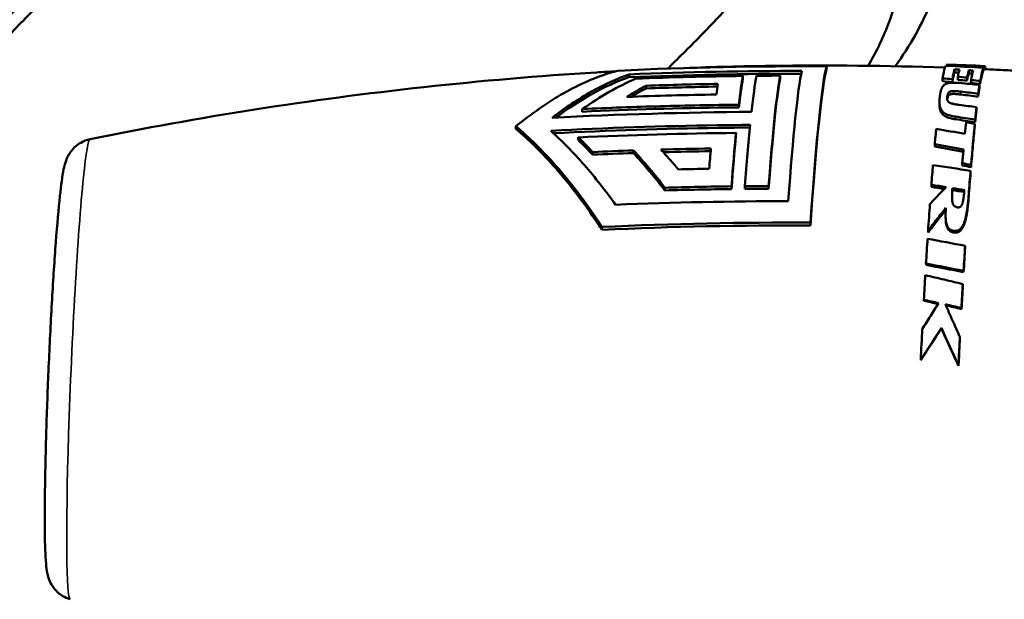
# Model space of a CAD drawing. Header units: millimetres. Extents: x 0 to 6049, y -120 to 1682.
# Tile 294 of 656: x 1942 to 1973, y 878 to 897. Entities that reach past the tile are written whole.
import ezdxf

# ---------------------------------------------------------------- set-up
doc = ezdxf.new("R2010")
doc.units = ezdxf.units.MM
doc.header["$LTSCALE"] = 2
doc.layers.add('Sichtbar (ISO)', color=7, linetype='Continuous', lineweight=50)
doc.layers.add('Sichtbar schmal (ISO)', color=7, linetype='Continuous', lineweight=35)

msp = doc.modelspace()

# ---------------------------------------------------------------- linework, layer by layer
at = {"layer": 'Sichtbar (ISO)'}
for p, q in [((1967.408, 895.219), (1967.407, 895.127)), ((1971.241, 895.235), (1971.242, 895.266)), ((1972.443, 895.106), (1972.447, 895.206)), ((1972.48, 895.125), (1972.485, 895.222)), ((1961.079, 894.958), (1961.077, 894.868)), ((1964.727, 894.909), (1964.725, 894.822)), ((1965.916, 894.919), (1965.914, 894.831)), ((1971.501, 895.024), (1971.504, 895.123)), ((1971.605, 894.785), (1971.608, 894.882)), ((1971.959, 894.994), (1971.962, 895.093)), ((1972.424, 895.07), (1972.428, 895.17)), ((1972.517, 895.124), (1972.519, 895.16)), ((1961.628, 894.597), (1961.627, 894.511)), ((1971.116, 894.737), (1971.118, 894.833)), ((1971.433, 894.71), (1971.435, 894.806)), ((1971.907, 894.76), (1971.909, 894.857)), ((1972.029, 894.681), (1972.032, 894.777)), ((1972.303, 894.529), (1972.306, 894.623)), ((1972.324, 894.654), (1972.327, 894.75)), ((1972.262, 894.248), (1972.265, 894.34)), ((1964.598, 893.987), (1964.597, 893.904)), ((1971.02, 894.013), (1971.021, 894.102)), ((1959.583, 893.848), (1959.581, 893.764)), ((1972.208, 893.819), (1972.211, 893.907)), ((1957.457, 893.298), (1957.455, 893.214)), ((1972.151, 893.297), (1972.153, 893.38)), ((1972.165, 893.425), (1972.166, 893.509)), ((1964.505, 893.085), (1964.503, 893.001)), ((1959.453, 892.944), (1959.452, 892.86)), ((1970.87, 892.649), (1970.87, 892.726)), ((1959.911, 892.474), (1959.91, 892.39)), ((1961.218, 892.525), (1961.216, 892.44)), ((1971.752, 892.046), (1971.752, 892.117)), ((1972.031, 891.99), (1972.032, 892.061)), ((1972.016, 891.804), (1972.016, 891.873)), ((1970.763, 891.359), (1970.762, 891.424)), ((1962.226, 891.332), (1962.225, 891.244)), ((1964.361, 891.376), (1964.359, 891.288)), ((1964.79, 891.38), (1964.788, 891.293)), ((1965.55, 891.385), (1965.548, 891.297)), ((1971.436, 891.255), (1971.435, 891.319)), ((1966.891, 890.214), (1966.889, 890.122)), ((1971.218, 890.359), (1971.217, 890.413)), ((1960.213, 890.074), (1960.211, 889.98)), ((1970.658, 889.899), (1970.656, 889.951)), ((1971.511, 889.896), (1971.51, 889.947)), ((1971.844, 889.422), (1971.843, 889.469)), ((1970.591, 888.86), (1970.589, 888.902)), ((1971.794, 888.628), (1971.792, 888.668)), ((1971.769, 888.211), (1971.767, 888.248)), ((1970.524, 887.713), (1970.521, 887.744)), ((1971.726, 887.448), (1971.723, 887.477)), ((1971.083, 886.819), (1971.08, 886.842)), ((1971.677, 886.535), (1971.674, 886.556)), ((1970.424, 885.811), (1970.42, 885.825))]:
    msp.add_line(p, q, dxfattribs=at)
for centre, major_axis, ratio, start_param, end_param in [((1967.009, 884.499), (0.47, 10.844), 0.039595, 0.153165, 1.017374), ((1970.883, 884.331), (0.378, 10.943), 0.041253, 0.084488, 0.286365), ((1975.384, 816.819), (79.426, -36.582), 0.874839, 1.988358, 2.002459), ((1975.684, 820.73), (-70.166, 40.822), 0.890072, 5.231181, 5.246452), ((1971.985, 884.283), (0.49, 10.942), 0.039568, 6.260374, 6.345269), ((1964.397, 884.612), (0.464, 10.707), 0.039595, 0.279368, 0.505827), ((1964.826, 884.594), (0.466, 10.734), 0.039595, 0.280146, 0.549007), ((1970.552, 801.598), (-111.189, 11.496), 0.832917, 4.839853, 4.846673), ((1965.585, 884.561), (0.467, 10.777), 0.039595, 0.281403, 0.886805), ((1966.249, 884.532), (0.469, 10.81), 0.039595, 0.226079, 0.942584), ((1967.009, 884.499), (0.466, 10.744), 0.039595, 0.148869, 1.02167), ((1971.316, 884.311), (0.422, 10.945), 0.040632, 0.163612, 0.263948), ((1973.785, 814.941), (-82.923, 37.342), 0.856927, 5.101782, 5.105179), ((1971.592, 884.298), (0.446, 10.846), 0.040091, 0.168278, 0.268628), ((1971.592, 884.299), (0.45, 10.945), 0.040091, 0.168284, 0.268631), ((1971.715, 884.294), (0.463, 10.944), 0.039786, 0.170344, 0.293279), ((1971.985, 884.283), (0.485, 10.843), 0.039314, 0.103022, 0.29783), ((1971.985, 884.283), (0.49, 10.943), 0.039314, 0.103022, 0.29783), ((1975.607, 820.445), (70.308, -40.848), 0.89117, 2.088524, 2.088747), ((1971.985, 884.283), (0.486, 10.843), 0.039567, 0, 0.062084), ((1971.985, 884.282), (0.49, 10.943), 0.039817, 6.147945, 6.175125), ((1970.471, 799.63), (113.139, -11.698), 0.83291, 1.714476, 1.734658), ((1970.468, 799.599), (113.277, -11.712), 0.832919, 1.714278, 1.734535), ((1963.638, 884.645), (0.462, 10.656), 0.039595, 0.351915, 0.435597), ((1964.397, 884.612), (0.46, 10.607), 0.039595, 0.276386, 0.505076), ((1965.585, 884.561), (0.463, 10.677), 0.039595, 0.278463, 0.88972), ((1973.404, 814.821), (83.173, -37.173), 0.855063, 1.957967, 1.961532), ((1973.459, 815.052), (-83.049, 37.243), 0.854099, 5.100915, 5.104487), ((1973.728, 814.708), (83.046, -37.276), 0.857889, 1.958838, 1.962229), ((1973.21, 814.311), (84.525, -37.106), 0.849202, 1.937656, 1.944724), ((1973.543, 814.368), (83.763, -37.298), 0.854564, 1.948, 1.951289), ((1973.595, 814.586), (-83.64, 37.382), 0.853691, 5.09105, 5.094346), ((1971.985, 884.283), (0.489, 10.943), 0.039085, 0.335222, 0.4069), ((1970.41, 797.487), (-115.386, 11.93), 0.832917, 4.854718, 4.879581), ((1972.464, 819.94), (76.091, -38.958), 0.842346, 1.980408, 1.987113), ((1972.496, 820.137), (-75.927, 39.081), 0.841672, 5.123995, 5.130714), ((1971.985, 884.283), (0.485, 10.843), 0.039085, 0.335222, 0.4069), ((1971.621, 820.827), (76.944, -37.898), 0.826126, 1.950142, 1.956876), ((1970.337, 795.73), (-116.802, 12.076), 0.832909, 4.843821, 4.898453), ((1970.955, 823.635), (-74.63, 37.14), 0.81144, 5.081131, 5.089024), ((1971.985, 884.283), (0.484, 10.843), 0.038879, 0.497697, 0.569438), ((1971.985, 884.283), (-0.488, -10.943), 0.038879, 3.639289, 3.71103), ((1964.826, 884.594), (-0.466, -10.734), 0.039595, 3.761448, 4.029644), ((1970.949, 823.468), (74.81, -36.988), 0.811849, 1.937422, 1.945298), ((1971.728, 884.294), (-0.466, -10.943), 0.04015, 3.72683, 3.786035), ((1971.985, 884.283), (-0.487, -10.943), 0.0387, 3.732663, 3.923547), ((1970.27, 795.302), (-116.513, 12.047), 0.83291, 4.847613, 4.890921), ((1964.397, 884.612), (-0.46, -10.607), 0.039595, 3.80186, 4.033374), ((1964.397, 884.612), (0.464, 10.707), 0.039595, 0.659565, 0.888823), ((1970.883, 884.331), (0.397, 10.942), 0.045095, 0.625259, 0.697923), ((1970.191, 826.825), (72.114, -36.074), 0.793681, 1.927534, 1.939393), ((1959.211, 881.117), (4.205, -13.596), 0.426013, 2.415667, 2.479809), ((1969.548, 827.855), (-72.671, 34.816), 0.777499, 5.040031, 5.051897), ((1970.224, 795.81), (115.344, -11.917), 0.832785, 1.734498, 1.745824), ((1970.232, 795.673), (115.485, -11.942), 0.832939, 1.713103, 1.726969), ((1970.228, 795.763), (115.281, -11.919), 0.83291, 1.713213, 1.726375), ((1963.638, 884.645), (-0.462, -10.656), 0.039595, 3.873312, 3.960505), ((1969.56, 827.707), (72.858, -34.659), 0.777711, 1.896519, 1.908278), ((1971.728, 884.294), (-0.466, -10.944), 0.040255, 3.858655, 3.917738), ((1970.883, 884.331), (0.408, 10.942), 0.046188, 0.78893, 0.867285), ((1968.381, 815.496), (89.692, -31.871), 0.790561, 1.805626, 1.818557), ((1969.131, 829.159), (-72.872, 33.533), 0.761329, 5.011793, 5.015413), ((1969.155, 829.03), (73.061, -33.371), 0.761305, 1.868252, 1.871863), ((1970.193, 796.812), (-113.358, 11.721), 0.83293, 4.855884, 4.864579), ((1971.985, 884.283), (-0.485, -10.943), 0.038536, 3.947651, 4.039871), ((1971.985, 884.282), (-0.481, -10.845), 0.038536, 3.947658, 4.039829), ((1967.602, 816.433), (-89.359, 30.74), 0.781594, 4.935796, 4.94089), ((1970.185, 797.992), (111.274, -11.505), 0.832917, 1.69822, 1.705034), ((1967.649, 816.384), (89.49, -30.555), 0.780999, 1.793281, 1.797762), ((1967.649, 816.882), (-88.943, 30.543), 0.780652, 4.929024, 4.933176), ((1967.698, 816.836), (89.08, -30.356), 0.779966, 1.785937, 1.790024), ((1970.883, 884.33), (0.42, 10.942), 0.047057, 0.937991, 1.033186), ((1970.883, 884.331), (0.43, 10.941), 0.047571, 1.060025, 1.141701), ((1965.972, 824.187), (82.622, -27.716), 0.743017, 1.746072, 1.76023), ((1971.985, 884.283), (-0.481, -10.943), 0.038333, 4.220365, 4.301809), ((1971.985, 884.283), (-0.477, -10.844), 0.038329, 4.220369, 4.301803), ((1965.336, 825.808), (-81.218, 26.019), 0.733638, 4.865774, 4.880236), ((1965.414, 825.782), (81.407, -25.875), 0.732257, 1.723065, 1.73749), ((1970.883, 884.331), (0.441, 10.94), 0.047986, 1.178951, 1.255451), ((1971.985, 884.283), (-0.48, -10.943), 0.038271, 4.343357, 4.417914), ((1971.985, 884.283), (-0.475, -10.844), 0.038265, 4.343359, 4.417911), ((1964.781, 835.421), (-73.653, 24.689), 0.669098, 4.850678, 4.85692), ((1964.86, 835.388), (73.851, -24.569), 0.667773, 1.708499, 1.714466), ((1964.887, 836.236), (-72.434, 24.317), 0.669798, 4.841348, 4.848321), ((1964.966, 836.203), (72.64, -24.199), 0.668373, 1.698923, 1.705713), ((1970.883, 884.331), (0.457, 10.94), 0.048399, 1.344553, 1.435846)]:
    msp.add_ellipse(centre, major_axis=major_axis, ratio=ratio, start_param=start_param, end_param=end_param, dxfattribs=at)
for points, knots in [([(1932.936, 883.721), (1932.936, 884.954), (1932.933, 886.813), (1933.017, 889.41), (1933.164, 891.33), (1933.417, 892.943), (1933.735, 894.257), (1934.207, 895.609), (1934.97, 897.051), (1935.848, 898.225), (1936.886, 899.4), (1939.543, 902.035), (1942.467, 904.84), (1945.244, 907.552), (1946.362, 908.663), (1947.305, 909.673), (1948.091, 910.658), (1948.712, 911.678), (1949.131, 912.767), (1949.375, 914.044), (1949.485, 915.355), (1949.556, 917.353), (1949.553, 918.862), (1949.553, 919.983)], [0, 0, 0, 0, 0.072099, 0.108579, 0.154693, 0.189643, 0.212686, 0.244806, 0.289574, 0.333853, 0.359346, 0.414588, 0.635925, 0.687443, 0.728365, 0.763257, 0.798163, 0.827644, 0.853838, 0.880725, 0.911897, 0.934483, 1, 1, 1, 1]), ([(1937.886, 882.496), (1937.886, 884.058), (1937.881, 886.74), (1938.087, 889.805), (1938.418, 891.503), (1938.736, 892.553), (1939.319, 893.894), (1940.24, 895.156), (1941.215, 896.212), (1941.991, 897), (1943.257, 898.242), (1945.849, 900.771), (1948.535, 903.348), (1951.015, 905.814), (1952.454, 907.416), (1953.541, 909.261), (1954.188, 911.399), (1954.414, 913.391), (1954.506, 916.014), (1954.503, 917.668), (1954.503, 918.758)], [0, 0, 0, 0, 0.091287, 0.156636, 0.186317, 0.203702, 0.231893, 0.291593, 0.325185, 0.346985, 0.380766, 0.468517, 0.63976, 0.682099, 0.750889, 0.811636, 0.843424, 0.903467, 0.936274, 1, 1, 1, 1]), ([(1953.089, 917.942), (1953.089, 916.852), (1953.092, 915.198), (1952.999, 912.575), (1952.773, 910.582), (1952.127, 908.445), (1951.04, 906.599), (1949.601, 904.998), (1947.12, 902.532), (1944.435, 899.954), (1941.843, 897.426), (1940.577, 896.184), (1939.8, 895.395), (1938.826, 894.339), (1937.904, 893.077), (1937.322, 891.736), (1937.004, 890.686), (1936.673, 888.988), (1936.467, 885.924), (1936.472, 883.241), (1936.472, 881.679)], [0, 0, 0, 0, 0.063726, 0.096533, 0.156576, 0.188364, 0.249111, 0.317901, 0.36024, 0.531483, 0.619234, 0.653015, 0.674815, 0.708407, 0.768107, 0.796298, 0.813683, 0.843364, 0.908713, 1, 1, 1, 1]), ([(1962.318, 895.144), (1962.373, 895.198), (1962.789, 895.607), (1963.51, 896.324), (1964.453, 897.333), (1965.238, 898.318), (1965.859, 899.338), (1966.278, 900.428), (1966.522, 901.704), (1966.632, 903.015), (1966.703, 905.014), (1966.7, 906.522), (1966.7, 907.643)], [0.6812227, 0.6812227, 0.6812227, 0.6812227, 0.6874428, 0.7283652, 0.7632574, 0.798163, 0.8276439, 0.8538379, 0.8807248, 0.9118969, 0.9344828, 1, 1, 1, 1]), ([(1969.602, 895.219), (1969.605, 895.222), (1970.063, 895.859), (1970.689, 896.921), (1971.335, 899.059), (1971.561, 901.052), (1971.653, 903.675), (1971.65, 905.328), (1971.65, 906.419)], [0.7505898, 0.7505898, 0.7505898, 0.7505898, 0.7508886, 0.8116364, 0.843424, 0.9034672, 0.9362744, 1, 1, 1, 1]), ([(1970.236, 905.602), (1970.236, 904.512), (1970.239, 902.858), (1970.147, 900.235), (1969.921, 898.243), (1969.381, 896.457), (1968.973, 895.639), (1968.733, 895.233)], [0, 0, 0, 0, 0.0637256, 0.0965328, 0.156576, 0.1883636, 0.2239753, 0.2239753, 0.2239753, 0.2239753]), ([(1962.842, 895.161), (1963.769, 895.196), (1964.698, 895.22), (1967.481, 895.258), (1969.339, 895.239), (1971.197, 895.176)], [5.294454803, 5.294454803, 5.294454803, 5.294454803, 5.295400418, 5.295400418, 5.297283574, 5.297283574, 5.297283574, 5.297283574]), ([(1943.819, 892.883), (1945.552, 893.236), (1947.313, 893.554), (1950.88, 894.113), (1952.687, 894.353), (1956.337, 894.751), (1958.18, 894.909), (1960.241, 895.035), (1960.448, 895.047), (1960.656, 895.059)], [5.287787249, 5.287787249, 5.287787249, 5.287787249, 5.289690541, 5.289690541, 5.291593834, 5.291593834, 5.293497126, 5.293497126, 5.293709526, 5.293709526, 5.293709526, 5.293709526]), ([(1960.73, 895.078), (1960.645, 895.057), (1960.561, 895.034), (1960.021, 894.873), (1959.508, 894.654), (1958.466, 894.063), (1957.938, 893.691), (1957.457, 893.298)], [1.1999124, 1.1999124, 1.1999124, 1.1999124, 1.2436561, 1.2436561, 1.4839478, 1.4839478, 1.7242395, 1.7242395, 1.7242395, 1.7242395]), ([(1958.614, 893.571), (1959.021, 893.881), (1959.452, 894.17), (1960.291, 894.64), (1960.699, 894.824), (1961.079, 894.958)], [-1.6901973, -1.6901973, -1.6901973, -1.6901973, -1.4936841, -1.4936841, -1.303464, -1.303464, -1.303464, -1.303464]), ([(1958.732, 893.577), (1959.099, 893.849), (1959.482, 894.102), (1960.28, 894.549), (1960.694, 894.735), (1961.077, 894.868)], [-1.6541558, -1.6541558, -1.6541558, -1.6541558, -1.4791382, -1.4791382, -1.2862931, -1.2862931, -1.2862931, -1.2862931]), ([(1964.727, 894.909), (1964.155, 894.902), (1963.583, 894.892), (1962.441, 894.863), (1961.869, 894.845), (1961.299, 894.823)], [-0.3441653, -0.3441653, -0.3441653, -0.3441653, -0.1720834, -0.1720834, -0.0000018, -0.0000018, -0.0000018, -0.0000018]), ([(1971.501, 895.024), (1971.49, 894.986), (1971.479, 894.941), (1971.457, 894.839), (1971.445, 894.779), (1971.433, 894.71)], [-3.2829255, -3.2829255, -3.2829255, -3.2829255, -3.2142198, -3.2142198, -3.1455186, -3.1455186, -3.1455186, -3.1455186]), ([(1971.504, 895.123), (1971.493, 895.085), (1971.482, 895.04), (1971.459, 894.934), (1971.447, 894.874), (1971.435, 894.806)], [-0.1425336, -0.1425336, -0.1425336, -0.1425336, -0.0712693, -0.0712693, -0.000001, -0.000001, -0.000001, -0.000001]), ([(1971.66, 895.113), (1971.634, 895.115), (1971.608, 895.116), (1971.556, 895.12), (1971.53, 895.121), (1971.504, 895.123)], [0.00000503, 0.00000503, 0.00000503, 0.00000503, 0.00797415, 0.00797415, 0.01594309, 0.01594309, 0.01594309, 0.01594309]), ([(1971.959, 894.994), (1971.987, 894.992), (1972.016, 894.99), (1972.054, 894.988), (1972.064, 894.987), (1972.073, 894.986)], [-3.63709507, -3.63709507, -3.63709507, -3.63709507, -3.62833209, -3.62833209, -3.62541857, -3.62541857, -3.62541857, -3.62541857]), ([(1972.097, 895.083), (1972.075, 895.085), (1972.052, 895.086), (1972.007, 895.09), (1971.985, 895.091), (1971.962, 895.093)], [0.00000698, 0.00000698, 0.00000698, 0.00000698, 0.00690243, 0.00690243, 0.01379941, 0.01379941, 0.01379941, 0.01379941]), ([(1972.47, 895.126), (1972.667, 895.117), (1972.863, 895.108), (1973.255, 895.088), (1973.451, 895.078), (1973.843, 895.056), (1974.04, 895.045), (1974.432, 895.022), (1974.628, 895.009), (1975.019, 894.984), (1975.215, 894.971), (1975.411, 894.957)], [5.2977141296, 5.2977141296, 5.2977141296, 5.2977141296, 5.2979131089, 5.2979131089, 5.2981120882, 5.2981120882, 5.2983110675, 5.2983110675, 5.2985100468, 5.2985100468, 5.2987090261, 5.2987090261, 5.2987090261, 5.2987090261]), ([(1961.299, 894.823), (1961.018, 894.704), (1960.733, 894.562), (1960.16, 894.236), (1959.872, 894.052), (1959.583, 893.848)], [-0.2881115, -0.2881115, -0.2881115, -0.2881115, -0.1440548, -0.1440548, -0.0000037, -0.0000037, -0.0000037, -0.0000037]), ([(1961.006, 894.239), (1961.11, 894.304), (1961.214, 894.367), (1961.422, 894.486), (1961.525, 894.543), (1961.628, 894.597)], [-0.1054868, -0.1054868, -0.1054868, -0.1054868, -0.052744, -0.052744, -0.000001, -0.000001, -0.000001, -0.000001]), ([(1971.034, 894.268), (1971.035, 894.281), (1971.037, 894.293), (1971.039, 894.305), (1971.041, 894.317), (1971.043, 894.328), (1971.044, 894.34), (1971.046, 894.351), (1971.048, 894.362), (1971.051, 894.372), (1971.053, 894.383), (1971.055, 894.393), (1971.057, 894.403), (1971.06, 894.413), (1971.062, 894.423), (1971.065, 894.432), (1971.067, 894.442), (1971.07, 894.451), (1971.073, 894.46), (1971.076, 894.469), (1971.079, 894.478), (1971.082, 894.487), (1971.085, 894.495), (1971.088, 894.503), (1971.092, 894.511), (1971.095, 894.52), (1971.099, 894.527), (1971.103, 894.535), (1971.107, 894.542), (1971.111, 894.549), (1971.115, 894.556), (1971.119, 894.563), (1971.124, 894.57), (1971.129, 894.577), (1971.134, 894.583), (1971.139, 894.59), (1971.144, 894.596), (1971.15, 894.602), (1971.156, 894.608), (1971.163, 894.614), (1971.169, 894.62), (1971.177, 894.626), (1971.185, 894.632), (1971.193, 894.637), (1971.202, 894.643), (1971.212, 894.648), (1971.222, 894.653), (1971.233, 894.658), (1971.245, 894.663), (1971.257, 894.668), (1971.271, 894.672), (1971.285, 894.676), (1971.3, 894.679), (1971.316, 894.683), (1971.333, 894.685), (1971.35, 894.688), (1971.368, 894.69), (1971.386, 894.691), (1971.404, 894.693), (1971.423, 894.694), (1971.442, 894.694), (1971.46, 894.694), (1971.48, 894.694), (1971.499, 894.694), (1971.518, 894.694), (1971.536, 894.693), (1971.555, 894.692), (1971.574, 894.691), (1971.593, 894.69), (1971.612, 894.688), (1971.631, 894.687), (1971.65, 894.686), (1971.668, 894.684)], [0, 0, 0, 0, 0.041667, 0.041667, 0.041667, 0.083333, 0.083333, 0.083333, 0.125, 0.125, 0.125, 0.166667, 0.166667, 0.166667, 0.208333, 0.208333, 0.208333, 0.25, 0.25, 0.25, 0.291667, 0.291667, 0.291667, 0.333333, 0.333333, 0.333333, 0.375, 0.375, 0.375, 0.416667, 0.416667, 0.416667, 0.458333, 0.458333, 0.458333, 0.5, 0.5, 0.5, 0.541667, 0.541667, 0.541667, 0.583333, 0.583333, 0.583333, 0.625, 0.625, 0.625, 0.666667, 0.666667, 0.666667, 0.708333, 0.708333, 0.708333, 0.75, 0.75, 0.75, 0.791667, 0.791667, 0.791667, 0.833333, 0.833333, 0.833333, 0.875, 0.875, 0.875, 0.916667, 0.916667, 0.916667, 0.958333, 0.958333, 0.958333, 1, 1, 1, 1]), ([(1961.152, 894.244), (1961.207, 894.277), (1961.262, 894.31), (1961.42, 894.401), (1961.524, 894.457), (1961.627, 894.511)], [-0.08071431, -0.08071431, -0.08071431, -0.08071431, -0.05275405, -0.05275405, -0.0000011, -0.0000011, -0.0000011, -0.0000011]), ([(1971.531, 893.608), (1971.502, 893.613), (1971.473, 893.618), (1971.444, 893.623), (1971.415, 893.629), (1971.387, 893.636), (1971.36, 893.643), (1971.333, 893.65), (1971.306, 893.659), (1971.281, 893.668), (1971.256, 893.678), (1971.232, 893.689), (1971.211, 893.7), (1971.189, 893.712), (1971.171, 893.724), (1971.154, 893.738), (1971.137, 893.751), (1971.123, 893.764), (1971.111, 893.778), (1971.099, 893.792), (1971.088, 893.807), (1971.08, 893.821), (1971.071, 893.836), (1971.064, 893.85), (1971.058, 893.865), (1971.051, 893.88), (1971.046, 893.894), (1971.042, 893.909), (1971.038, 893.924), (1971.035, 893.939), (1971.032, 893.954), (1971.029, 893.969), (1971.027, 893.983), (1971.025, 893.998), (1971.024, 894.012), (1971.023, 894.027), (1971.022, 894.041), (1971.021, 894.056), (1971.021, 894.07), (1971.021, 894.085), (1971.021, 894.099), (1971.021, 894.114), (1971.022, 894.128), (1971.022, 894.143), (1971.023, 894.158), (1971.024, 894.173), (1971.025, 894.188), (1971.027, 894.204), (1971.028, 894.22), (1971.03, 894.236), (1971.032, 894.252), (1971.034, 894.268)], [0, 0, 0, 0, 0.058824, 0.058824, 0.058824, 0.117647, 0.117647, 0.117647, 0.176471, 0.176471, 0.176471, 0.235294, 0.235294, 0.235294, 0.294118, 0.294118, 0.294118, 0.352941, 0.352941, 0.352941, 0.411765, 0.411765, 0.411765, 0.470588, 0.470588, 0.470588, 0.529412, 0.529412, 0.529412, 0.588235, 0.588235, 0.588235, 0.647059, 0.647059, 0.647059, 0.705882, 0.705882, 0.705882, 0.764706, 0.764706, 0.764706, 0.823529, 0.823529, 0.823529, 0.882353, 0.882353, 0.882353, 0.941176, 0.941176, 0.941176, 1, 1, 1, 1]), ([(1971.271, 894.243), (1971.269, 894.233), (1971.268, 894.223), (1971.268, 894.214), (1971.267, 894.205), (1971.267, 894.196), (1971.267, 894.188), (1971.266, 894.179), (1971.267, 894.172), (1971.267, 894.164), (1971.268, 894.156), (1971.269, 894.149), (1971.271, 894.141), (1971.272, 894.134), (1971.274, 894.127), (1971.277, 894.12), (1971.28, 894.113), (1971.283, 894.106), (1971.288, 894.099), (1971.293, 894.092), (1971.298, 894.085), (1971.306, 894.078), (1971.313, 894.071), (1971.322, 894.065), (1971.332, 894.059), (1971.342, 894.053), (1971.354, 894.047), (1971.366, 894.042), (1971.379, 894.038), (1971.392, 894.033), (1971.406, 894.029), (1971.42, 894.025), (1971.434, 894.021), (1971.448, 894.018), (1971.463, 894.015), (1971.478, 894.012), (1971.493, 894.009), (1971.508, 894.006), (1971.524, 894.003), (1971.541, 894), (1971.557, 893.998), (1971.575, 893.995), (1971.593, 893.992), (1971.611, 893.99), (1971.631, 893.987), (1971.651, 893.984)], [0, 0, 0, 0, 0.066667, 0.066667, 0.066667, 0.133333, 0.133333, 0.133333, 0.2, 0.2, 0.2, 0.266667, 0.266667, 0.266667, 0.333333, 0.333333, 0.333333, 0.4, 0.4, 0.4, 0.466667, 0.466667, 0.466667, 0.533333, 0.533333, 0.533333, 0.6, 0.6, 0.6, 0.666667, 0.666667, 0.666667, 0.733333, 0.733333, 0.733333, 0.8, 0.8, 0.8, 0.866667, 0.866667, 0.866667, 0.933333, 0.933333, 0.933333, 1, 1, 1, 1]), ([(1971.269, 894.15), (1971.269, 894.151), (1971.269, 894.152), (1971.269, 894.152), (1971.27, 894.156), (1971.27, 894.159), (1971.271, 894.162), (1971.271, 894.166), (1971.272, 894.169), (1971.272, 894.173), (1971.273, 894.176), (1971.273, 894.179), (1971.274, 894.183), (1971.274, 894.186), (1971.275, 894.189), (1971.276, 894.193), (1971.276, 894.196), (1971.277, 894.199), (1971.278, 894.203), (1971.278, 894.206), (1971.279, 894.209), (1971.28, 894.213), (1971.281, 894.216), (1971.282, 894.219), (1971.283, 894.222), (1971.284, 894.226), (1971.285, 894.229), (1971.286, 894.232), (1971.287, 894.236), (1971.288, 894.239), (1971.289, 894.242), (1971.29, 894.245), (1971.292, 894.249), (1971.293, 894.252), (1971.295, 894.255), (1971.296, 894.259), (1971.298, 894.262), (1971.3, 894.265), (1971.302, 894.269), (1971.304, 894.272), (1971.306, 894.276), (1971.309, 894.279), (1971.311, 894.282), (1971.314, 894.286), (1971.317, 894.289), (1971.321, 894.293), (1971.324, 894.296), (1971.329, 894.3), (1971.334, 894.303), (1971.339, 894.307), (1971.344, 894.31), (1971.351, 894.313), (1971.359, 894.317), (1971.367, 894.32), (1971.376, 894.322), (1971.385, 894.325), (1971.394, 894.327), (1971.404, 894.328), (1971.414, 894.33), (1971.425, 894.331), (1971.437, 894.332), (1971.448, 894.332), (1971.459, 894.333), (1971.471, 894.333), (1971.482, 894.333), (1971.494, 894.333), (1971.506, 894.332), (1971.518, 894.332), (1971.531, 894.331), (1971.543, 894.33), (1971.556, 894.33), (1971.569, 894.329), (1971.582, 894.328), (1971.595, 894.326), (1971.609, 894.325), (1971.622, 894.324), (1971.636, 894.323), (1971.65, 894.321), (1971.664, 894.32), (1971.678, 894.318), (1971.692, 894.317), (1971.707, 894.315)], [0.0167781, 0.0167781, 0.0167781, 0.0167781, 0.0231997, 0.0231997, 0.0231997, 0.0607689, 0.0607689, 0.0607689, 0.0983382, 0.0983382, 0.0983382, 0.1359074, 0.1359074, 0.1359074, 0.1734767, 0.1734767, 0.1734767, 0.2110459, 0.2110459, 0.2110459, 0.2486151, 0.2486151, 0.2486151, 0.2861844, 0.2861844, 0.2861844, 0.3237536, 0.3237536, 0.3237536, 0.3613229, 0.3613229, 0.3613229, 0.3988921, 0.3988921, 0.3988921, 0.4364614, 0.4364614, 0.4364614, 0.4740306, 0.4740306, 0.4740306, 0.5115998, 0.5115998, 0.5115998, 0.5491691, 0.5491691, 0.5491691, 0.5867383, 0.5867383, 0.5867383, 0.6243076, 0.6243076, 0.6243076, 0.6618768, 0.6618768, 0.6618768, 0.6994461, 0.6994461, 0.6994461, 0.7370153, 0.7370153, 0.7370153, 0.7745845, 0.7745845, 0.7745845, 0.8121538, 0.8121538, 0.8121538, 0.849723, 0.849723, 0.849723, 0.8872923, 0.8872923, 0.8872923, 0.9248615, 0.9248615, 0.9248615, 0.9624308, 0.9624308, 0.9624308, 1, 1, 1, 1]), ([(1971.709, 894.407), (1971.694, 894.409), (1971.68, 894.41), (1971.666, 894.412), (1971.652, 894.413), (1971.638, 894.415), (1971.624, 894.416), (1971.611, 894.418), (1971.597, 894.419), (1971.584, 894.42), (1971.571, 894.421), (1971.558, 894.422), (1971.545, 894.423), (1971.533, 894.423), (1971.52, 894.424), (1971.508, 894.424), (1971.496, 894.425), (1971.484, 894.425), (1971.473, 894.425), (1971.461, 894.425), (1971.45, 894.425), (1971.438, 894.424), (1971.427, 894.423), (1971.416, 894.422), (1971.406, 894.42), (1971.396, 894.419), (1971.386, 894.417), (1971.377, 894.414), (1971.369, 894.412), (1971.36, 894.409), (1971.353, 894.405), (1971.346, 894.402), (1971.34, 894.399), (1971.335, 894.395), (1971.33, 894.392), (1971.326, 894.388), (1971.323, 894.385), (1971.319, 894.381), (1971.316, 894.378), (1971.313, 894.374), (1971.31, 894.371), (1971.308, 894.367), (1971.306, 894.364), (1971.303, 894.36), (1971.302, 894.357), (1971.3, 894.354), (1971.298, 894.35), (1971.296, 894.347), (1971.295, 894.344), (1971.293, 894.34), (1971.292, 894.337), (1971.291, 894.334), (1971.29, 894.33), (1971.288, 894.327), (1971.287, 894.324), (1971.286, 894.32), (1971.285, 894.317), (1971.284, 894.314), (1971.283, 894.31), (1971.283, 894.307), (1971.282, 894.304), (1971.281, 894.3), (1971.28, 894.297), (1971.279, 894.294), (1971.279, 894.29), (1971.278, 894.287), (1971.277, 894.284), (1971.277, 894.28), (1971.276, 894.277), (1971.275, 894.274), (1971.275, 894.27), (1971.274, 894.267), (1971.274, 894.263), (1971.273, 894.26), (1971.273, 894.257), (1971.272, 894.253), (1971.272, 894.25), (1971.271, 894.246), (1971.271, 894.243)], [0, 0, 0, 0, 0.038462, 0.038462, 0.038462, 0.076923, 0.076923, 0.076923, 0.115385, 0.115385, 0.115385, 0.153846, 0.153846, 0.153846, 0.192308, 0.192308, 0.192308, 0.230769, 0.230769, 0.230769, 0.269231, 0.269231, 0.269231, 0.307692, 0.307692, 0.307692, 0.346154, 0.346154, 0.346154, 0.384615, 0.384615, 0.384615, 0.423077, 0.423077, 0.423077, 0.461538, 0.461538, 0.461538, 0.5, 0.5, 0.5, 0.538462, 0.538462, 0.538462, 0.576923, 0.576923, 0.576923, 0.615385, 0.615385, 0.615385, 0.653846, 0.653846, 0.653846, 0.692308, 0.692308, 0.692308, 0.730769, 0.730769, 0.730769, 0.769231, 0.769231, 0.769231, 0.807692, 0.807692, 0.807692, 0.846154, 0.846154, 0.846154, 0.884615, 0.884615, 0.884615, 0.923077, 0.923077, 0.923077, 0.961538, 0.961538, 0.961538, 1, 1, 1, 1]), ([(1959.583, 893.848), (1960.417, 893.886), (1961.253, 893.917), (1962.925, 893.963), (1963.761, 893.979), (1964.598, 893.987)], [-0.5036681, -0.5036681, -0.5036681, -0.5036681, -0.2518349, -0.2518349, -0.000001, -0.000001, -0.000001, -0.000001]), ([(1971.02, 894.013), (1971.02, 894.007), (1971.02, 894.001), (1971.02, 893.995), (1971.02, 893.981), (1971.02, 893.967), (1971.021, 893.953), (1971.022, 893.938), (1971.023, 893.924), (1971.024, 893.91), (1971.026, 893.895), (1971.028, 893.881), (1971.031, 893.866), (1971.034, 893.851), (1971.037, 893.837), (1971.041, 893.822), (1971.045, 893.807), (1971.05, 893.792), (1971.057, 893.778), (1971.063, 893.763), (1971.07, 893.749), (1971.079, 893.734), (1971.087, 893.72), (1971.098, 893.706), (1971.11, 893.692), (1971.122, 893.678), (1971.136, 893.665), (1971.153, 893.652), (1971.17, 893.639), (1971.188, 893.626), (1971.21, 893.615), (1971.231, 893.603), (1971.255, 893.593), (1971.28, 893.583), (1971.305, 893.574), (1971.331, 893.565), (1971.359, 893.558), (1971.386, 893.551), (1971.414, 893.544), (1971.443, 893.538), (1971.471, 893.533), (1971.5, 893.528), (1971.53, 893.523)], [0.2110238, 0.2110238, 0.2110238, 0.2110238, 0.2352941, 0.2352941, 0.2352941, 0.2941176, 0.2941176, 0.2941176, 0.3529412, 0.3529412, 0.3529412, 0.4117647, 0.4117647, 0.4117647, 0.4705882, 0.4705882, 0.4705882, 0.5294118, 0.5294118, 0.5294118, 0.5882353, 0.5882353, 0.5882353, 0.6470588, 0.6470588, 0.6470588, 0.7058824, 0.7058824, 0.7058824, 0.7647059, 0.7647059, 0.7647059, 0.8235294, 0.8235294, 0.8235294, 0.8823529, 0.8823529, 0.8823529, 0.9411765, 0.9411765, 0.9411765, 1, 1, 1, 1]), ([(1959.581, 893.764), (1961.134, 893.835), (1962.682, 893.88), (1964.34, 893.901), (1964.469, 893.902), (1964.597, 893.904)], [-5.8124989, -5.8124989, -5.8124989, -5.8124989, -5.3829624, -5.3829624, -5.3468888, -5.3468888, -5.3468888, -5.3468888]), ([(1957.457, 893.298), (1957.862, 892.959), (1958.307, 892.526), (1959.184, 891.525), (1959.616, 890.958), (1960.071, 890.289), (1960.142, 890.183), (1960.213, 890.074)], [4.8066049, 4.8066049, 4.8066049, 4.8066049, 5.0468966, 5.0468966, 5.2871883, 5.2871883, 5.330932, 5.330932, 5.330932, 5.330932]), ([(1958.571, 893.152), (1960.358, 893.246), (1962.14, 893.305), (1964.254, 893.335), (1964.606, 893.339), (1964.958, 893.341)], [-6.0124692, -6.0124692, -6.0124692, -6.0124692, -5.5182215, -5.5182215, -5.4189677, -5.4189677, -5.4189677, -5.4189677]), ([(1971.874, 893.427), (1971.92, 893.419), (1971.967, 893.411), (1972.06, 893.396), (1972.106, 893.388), (1972.153, 893.38)], [0.00000142, 0.00000142, 0.00000142, 0.00000142, 0.01452291, 0.01452291, 0.02904424, 0.02904424, 0.02904424, 0.02904424]), ([(1972.151, 893.297), (1972.131, 893.099), (1972.111, 892.892), (1972.092, 892.681), (1972.073, 892.471), (1972.052, 892.239), (1972.031, 891.99)], [-0.0997987, -0.0997987, -0.0997987, -0.0997987, 0, 0, 0, 0.0997987, 0.0997987, 0.0997987, 0.0997987]), ([(1957.455, 893.214), (1957.857, 892.879), (1958.297, 892.449), (1959.165, 891.459), (1959.594, 890.897), (1960.052, 890.223), (1960.131, 890.103), (1960.211, 889.98)], [-1.7072415, -1.7072415, -1.7072415, -1.7072415, -1.4693366, -1.4693366, -1.2314318, -1.2314318, -1.182581, -1.182581, -1.182581, -1.182581]), ([(1960.647, 890.787), (1960.331, 891.229), (1959.991, 891.662), (1959.285, 892.471), (1958.917, 892.842), (1958.571, 893.152)], [-5.2926166, -5.2926166, -5.2926166, -5.2926166, -5.1047, -5.1047, -4.9060333, -4.9060333, -4.9060333, -4.9060333]), ([(1958.659, 893.073), (1960.429, 893.165), (1962.194, 893.223), (1964.276, 893.252), (1964.613, 893.255), (1964.949, 893.258)], [-5.9792318, -5.9792318, -5.9792318, -5.9792318, -5.4897119, -5.4897119, -5.394711, -5.394711, -5.394711, -5.394711]), ([(1943.819, 892.883), (1943.71, 892.861), (1943.616, 892.823), (1943.445, 892.731), (1943.377, 892.676), (1943.257, 892.563), (1943.215, 892.508), (1943.143, 892.404), (1943.118, 892.358), (1943.069, 892.258), (1943.053, 892.213), (1943.005, 892.073), (1942.989, 892.001), (1942.926, 891.696), (1942.892, 891.426), (1942.809, 890.661), (1942.765, 890.159), (1942.68, 889.029), (1942.64, 888.41), (1942.564, 887.101), (1942.529, 886.413), (1942.468, 885.03), (1942.441, 884.337), (1942.4, 883.014), (1942.385, 882.384), (1942.368, 881.246), (1942.366, 880.74), (1942.375, 879.886), (1942.386, 879.552), (1942.419, 879.185), (1942.428, 879.095), (1942.467, 878.914), (1942.48, 878.848), (1942.559, 878.669), (1942.595, 878.592), (1942.738, 878.417), (1942.818, 878.334), (1943.012, 878.218), (1943.091, 878.181), (1943.18, 878.154)], [0.995398, 0.995398, 0.995398, 0.995398, 1.009214, 1.009214, 1.026222, 1.026222, 1.04808, 1.04808, 1.075758, 1.075758, 1.118679, 1.118679, 1.226636, 1.226636, 1.538821, 1.538821, 1.883333, 1.883333, 2.209095, 2.209095, 2.531748, 2.531748, 2.853727, 2.853727, 3.176182, 3.176182, 3.501097, 3.501097, 3.8378, 3.8378, 3.977524, 3.977524, 4.047386, 4.047386, 4.082906, 4.082906, 4.105643, 4.105643, 4.117248, 4.117248, 4.117248, 4.117248]), ([(1961.216, 892.44), (1961.338, 892.309), (1961.461, 892.174), (1961.8, 891.783), (1962.016, 891.517), (1962.225, 891.244)], [-1.5642481, -1.5642481, -1.5642481, -1.5642481, -1.4977224, -1.4977224, -1.3794362, -1.3794362, -1.3794362, -1.3794362]), ([(1961.218, 892.525), (1961.388, 892.344), (1961.557, 892.153), (1961.894, 891.755), (1962.061, 891.548), (1962.226, 891.332)], [-0.2007172, -0.2007172, -0.2007172, -0.2007172, -0.1001625, -0.1001625, -0.0000019, -0.0000019, -0.0000019, -0.0000019]), ([(1962.658, 891.917), (1962.565, 892.028), (1962.471, 892.137), (1962.284, 892.348), (1962.19, 892.451), (1962.096, 892.551)], [-0.1109417, -0.1109417, -0.1109417, -0.1109417, -0.0554713, -0.0554713, -0.000001, -0.000001, -0.000001, -0.000001]), ([(1962.226, 891.332), (1962.582, 891.342), (1962.938, 891.351), (1963.649, 891.365), (1964.005, 891.371), (1964.361, 891.376)], [-0.2142228, -0.2142228, -0.2142228, -0.2142228, -0.1071119, -0.1071119, -0.000001, -0.000001, -0.000001, -0.000001]), ([(1970.717, 890.818), (1970.803, 890.909), (1970.889, 890.999), (1971.061, 891.177), (1971.147, 891.264), (1971.233, 891.351)], [0.00000058, 0.00000058, 0.00000058, 0.00000058, 0.04242633, 0.04242633, 0.08485029, 0.08485029, 0.08485029, 0.08485029]), ([(1971.423, 890.991), (1971.423, 891), (1971.423, 891.01), (1971.423, 891.019), (1971.424, 891.031), (1971.424, 891.044), (1971.424, 891.056), (1971.425, 891.069), (1971.425, 891.081), (1971.426, 891.094), (1971.426, 891.107), (1971.427, 891.12), (1971.428, 891.133), (1971.428, 891.146), (1971.429, 891.159), (1971.43, 891.172), (1971.431, 891.186), (1971.432, 891.199), (1971.433, 891.213), (1971.434, 891.227), (1971.435, 891.241), (1971.436, 891.255)], [0.6606792, 0.6606792, 0.6606792, 0.6606792, 0.7, 0.7, 0.7, 0.75, 0.75, 0.75, 0.8, 0.8, 0.8, 0.85, 0.85, 0.85, 0.9, 0.9, 0.9, 0.95, 0.95, 0.95, 1, 1, 1, 1]), ([(1971.957, 891.115), (1971.954, 891.081), (1971.952, 891.048), (1971.949, 891.016), (1971.947, 890.985), (1971.944, 890.954), (1971.941, 890.924), (1971.938, 890.894), (1971.935, 890.864), (1971.932, 890.836), (1971.929, 890.808), (1971.926, 890.78), (1971.923, 890.753), (1971.92, 890.727), (1971.916, 890.701), (1971.913, 890.676), (1971.909, 890.65), (1971.906, 890.626), (1971.902, 890.602), (1971.899, 890.578), (1971.895, 890.555), (1971.891, 890.533), (1971.887, 890.511), (1971.883, 890.489), (1971.879, 890.468), (1971.875, 890.447), (1971.871, 890.427), (1971.866, 890.407), (1971.862, 890.387), (1971.858, 890.368), (1971.853, 890.349), (1971.848, 890.331), (1971.843, 890.313), (1971.838, 890.296), (1971.833, 890.279), (1971.828, 890.262), (1971.823, 890.246), (1971.818, 890.23), (1971.812, 890.215), (1971.806, 890.201), (1971.801, 890.186), (1971.795, 890.172), (1971.789, 890.159), (1971.783, 890.146), (1971.777, 890.133), (1971.77, 890.12), (1971.764, 890.108), (1971.757, 890.097), (1971.75, 890.085), (1971.743, 890.074), (1971.736, 890.063), (1971.728, 890.053), (1971.72, 890.042), (1971.711, 890.033), (1971.702, 890.023), (1971.693, 890.014), (1971.683, 890.005), (1971.672, 889.996), (1971.661, 889.988), (1971.649, 889.98), (1971.636, 889.974), (1971.624, 889.967), (1971.61, 889.962), (1971.597, 889.957), (1971.583, 889.953), (1971.568, 889.951), (1971.554, 889.949), (1971.539, 889.947), (1971.524, 889.947), (1971.51, 889.947)], [0, 0, 0, 0, 0.043478, 0.043478, 0.043478, 0.086957, 0.086957, 0.086957, 0.130435, 0.130435, 0.130435, 0.173913, 0.173913, 0.173913, 0.217391, 0.217391, 0.217391, 0.26087, 0.26087, 0.26087, 0.304348, 0.304348, 0.304348, 0.347826, 0.347826, 0.347826, 0.391304, 0.391304, 0.391304, 0.434783, 0.434783, 0.434783, 0.478261, 0.478261, 0.478261, 0.521739, 0.521739, 0.521739, 0.565217, 0.565217, 0.565217, 0.608696, 0.608696, 0.608696, 0.652174, 0.652174, 0.652174, 0.695652, 0.695652, 0.695652, 0.73913, 0.73913, 0.73913, 0.782609, 0.782609, 0.782609, 0.826087, 0.826087, 0.826087, 0.869565, 0.869565, 0.869565, 0.913043, 0.913043, 0.913043, 0.956522, 0.956522, 0.956522, 1, 1, 1, 1]), ([(1971.583, 890.705), (1971.59, 890.703), (1971.597, 890.702), (1971.604, 890.702), (1971.611, 890.701), (1971.618, 890.701), (1971.626, 890.701), (1971.633, 890.701), (1971.64, 890.702), (1971.647, 890.703), (1971.654, 890.705), (1971.661, 890.707), (1971.668, 890.709), (1971.674, 890.712), (1971.681, 890.715), (1971.686, 890.718), (1971.692, 890.722), (1971.697, 890.726), (1971.702, 890.73), (1971.706, 890.735), (1971.71, 890.739), (1971.714, 890.744), (1971.718, 890.749), (1971.722, 890.754), (1971.725, 890.76), (1971.729, 890.765), (1971.732, 890.771), (1971.735, 890.776), (1971.738, 890.782), (1971.741, 890.788), (1971.743, 890.794), (1971.746, 890.801), (1971.749, 890.807), (1971.751, 890.814), (1971.753, 890.821), (1971.756, 890.828), (1971.758, 890.835), (1971.76, 890.842), (1971.762, 890.85), (1971.764, 890.858), (1971.766, 890.865), (1971.768, 890.874), (1971.77, 890.882), (1971.772, 890.89), (1971.774, 890.899), (1971.776, 890.908), (1971.778, 890.917), (1971.779, 890.926), (1971.781, 890.935), (1971.783, 890.944), (1971.784, 890.954), (1971.786, 890.964), (1971.787, 890.974), (1971.789, 890.984), (1971.79, 890.994), (1971.792, 891.004), (1971.793, 891.015), (1971.795, 891.026), (1971.796, 891.037), (1971.797, 891.048), (1971.799, 891.06), (1971.8, 891.071), (1971.801, 891.083), (1971.803, 891.095), (1971.804, 891.107), (1971.805, 891.12), (1971.806, 891.133), (1971.808, 891.146), (1971.809, 891.159), (1971.81, 891.172), (1971.811, 891.186), (1971.812, 891.2), (1971.814, 891.214), (1971.815, 891.228), (1971.816, 891.243), (1971.817, 891.257)], [0, 0, 0, 0, 0.04, 0.04, 0.04, 0.08, 0.08, 0.08, 0.12, 0.12, 0.12, 0.16, 0.16, 0.16, 0.2, 0.2, 0.2, 0.24, 0.24, 0.24, 0.28, 0.28, 0.28, 0.32, 0.32, 0.32, 0.36, 0.36, 0.36, 0.4, 0.4, 0.4, 0.44, 0.44, 0.44, 0.48, 0.48, 0.48, 0.52, 0.52, 0.52, 0.56, 0.56, 0.56, 0.6, 0.6, 0.6, 0.64, 0.64, 0.64, 0.68, 0.68, 0.68, 0.72, 0.72, 0.72, 0.76, 0.76, 0.76, 0.8, 0.8, 0.8, 0.84, 0.84, 0.84, 0.88, 0.88, 0.88, 0.92, 0.92, 0.92, 0.96, 0.96, 0.96, 1, 1, 1, 1]), ([(1971.511, 889.896), (1971.526, 889.895), (1971.54, 889.896), (1971.555, 889.897), (1971.569, 889.899), (1971.584, 889.902), (1971.598, 889.906), (1971.612, 889.91), (1971.625, 889.915), (1971.638, 889.922), (1971.65, 889.928), (1971.662, 889.936), (1971.673, 889.944), (1971.684, 889.953), (1971.694, 889.962), (1971.703, 889.971), (1971.712, 889.98), (1971.721, 889.99), (1971.729, 890), (1971.737, 890.01), (1971.744, 890.021), (1971.751, 890.032), (1971.758, 890.043), (1971.765, 890.055), (1971.771, 890.067), (1971.778, 890.079), (1971.784, 890.092), (1971.79, 890.105), (1971.796, 890.118), (1971.802, 890.132), (1971.807, 890.147), (1971.813, 890.161), (1971.818, 890.176), (1971.824, 890.192), (1971.829, 890.207), (1971.834, 890.224), (1971.839, 890.241), (1971.844, 890.258), (1971.849, 890.276), (1971.854, 890.294), (1971.858, 890.312), (1971.863, 890.331), (1971.867, 890.351), (1971.872, 890.371), (1971.876, 890.391), (1971.88, 890.412), (1971.884, 890.433), (1971.888, 890.454), (1971.892, 890.476), (1971.896, 890.498), (1971.899, 890.521), (1971.903, 890.545), (1971.906, 890.568), (1971.91, 890.592), (1971.913, 890.617), (1971.917, 890.642), (1971.92, 890.668), (1971.923, 890.694), (1971.926, 890.721), (1971.93, 890.748), (1971.933, 890.776), (1971.936, 890.804), (1971.938, 890.833), (1971.941, 890.863), (1971.944, 890.893), (1971.947, 890.923), (1971.95, 890.955), (1971.952, 890.987), (1971.955, 891.019), (1971.957, 891.053)], [0, 0, 0, 0, 0.0434725, 0.0434725, 0.0434725, 0.0869451, 0.0869451, 0.0869451, 0.1304176, 0.1304176, 0.1304176, 0.1738902, 0.1738902, 0.1738902, 0.2173627, 0.2173627, 0.2173627, 0.2608353, 0.2608353, 0.2608353, 0.3043078, 0.3043078, 0.3043078, 0.3477804, 0.3477804, 0.3477804, 0.3912529, 0.3912529, 0.3912529, 0.4347255, 0.4347255, 0.4347255, 0.478198, 0.478198, 0.478198, 0.5216706, 0.5216706, 0.5216706, 0.5651431, 0.5651431, 0.5651431, 0.6086157, 0.6086157, 0.6086157, 0.6520882, 0.6520882, 0.6520882, 0.6955608, 0.6955608, 0.6955608, 0.7390333, 0.7390333, 0.7390333, 0.7825059, 0.7825059, 0.7825059, 0.8259784, 0.8259784, 0.8259784, 0.869451, 0.869451, 0.869451, 0.9129235, 0.9129235, 0.9129235, 0.9563961, 0.9563961, 0.9563961, 0.9999942, 0.9999942, 0.9999942, 0.9999942]), ([(1971.225, 890.683), (1971.13, 890.565), (1971.035, 890.444), (1970.846, 890.2), (1970.751, 890.076), (1970.656, 889.951)], [0.0000015, 0.0000015, 0.0000015, 0.0000015, 0.0519773, 0.0519773, 0.1039507, 0.1039507, 0.1039507, 0.1039507]), ([(1970.658, 889.899), (1970.753, 890.024), (1970.848, 890.146), (1971.035, 890.386), (1971.128, 890.503), (1971.221, 890.619)], [0.0000156, 0.0000156, 0.0000156, 0.0000156, 0.0516174, 0.0516174, 0.1022661, 0.1022661, 0.1022661, 0.1022661]), ([(1971.51, 889.947), (1971.484, 889.948), (1971.459, 889.952), (1971.437, 889.957), (1971.414, 889.963), (1971.393, 889.972), (1971.373, 889.983), (1971.354, 889.994), (1971.336, 890.007), (1971.321, 890.024), (1971.306, 890.04), (1971.293, 890.059), (1971.281, 890.08), (1971.27, 890.1), (1971.261, 890.123), (1971.253, 890.147), (1971.245, 890.171), (1971.239, 890.196), (1971.234, 890.222), (1971.229, 890.249), (1971.226, 890.276), (1971.223, 890.304), (1971.22, 890.332), (1971.218, 890.361), (1971.217, 890.391), (1971.216, 890.421), (1971.216, 890.451), (1971.216, 890.483), (1971.216, 890.515), (1971.217, 890.547), (1971.219, 890.58), (1971.22, 890.614), (1971.222, 890.648), (1971.225, 890.683)], [0, 0, 0, 0, 0.090909, 0.090909, 0.090909, 0.181818, 0.181818, 0.181818, 0.272727, 0.272727, 0.272727, 0.363636, 0.363636, 0.363636, 0.454545, 0.454545, 0.454545, 0.545455, 0.545455, 0.545455, 0.636364, 0.636364, 0.636364, 0.727273, 0.727273, 0.727273, 0.818182, 0.818182, 0.818182, 0.909091, 0.909091, 0.909091, 1, 1, 1, 1]), ([(1971.218, 890.359), (1971.218, 890.351), (1971.218, 890.343), (1971.219, 890.335), (1971.22, 890.306), (1971.222, 890.277), (1971.224, 890.249), (1971.227, 890.221), (1971.231, 890.194), (1971.236, 890.168), (1971.241, 890.143), (1971.247, 890.117), (1971.254, 890.094), (1971.262, 890.07), (1971.271, 890.047), (1971.283, 890.027), (1971.294, 890.006), (1971.307, 889.988), (1971.323, 889.971), (1971.338, 889.955), (1971.355, 889.942), (1971.375, 889.931), (1971.394, 889.92), (1971.415, 889.912), (1971.438, 889.906), (1971.461, 889.9), (1971.485, 889.897), (1971.511, 889.896)], [0.2483508, 0.2483508, 0.2483508, 0.2483508, 0.2727273, 0.2727273, 0.2727273, 0.3636364, 0.3636364, 0.3636364, 0.4545455, 0.4545455, 0.4545455, 0.5454545, 0.5454545, 0.5454545, 0.6363636, 0.6363636, 0.6363636, 0.7272727, 0.7272727, 0.7272727, 0.8181818, 0.8181818, 0.8181818, 0.9090909, 0.9090909, 0.9090909, 1, 1, 1, 1]), ([(1970.566, 888.529), (1970.766, 888.483), (1970.967, 888.437), (1971.367, 888.343), (1971.567, 888.296), (1971.767, 888.248)], [0.000001, 0.000001, 0.000001, 0.000001, 0.0621037, 0.0621037, 0.1242064, 0.1242064, 0.1242064, 0.1242064]), ([(1970.47, 886.807), (1970.557, 886.946), (1970.644, 887.085), (1970.817, 887.361), (1970.904, 887.498), (1970.99, 887.635)], [0, 0, 0, 0, 0.050048, 0.050048, 0.1000913, 0.1000913, 0.1000913, 0.1000913]), ([(1971.208, 887.6), (1971.284, 887.428), (1971.361, 887.255), (1971.517, 886.907), (1971.595, 886.732), (1971.674, 886.556)], [0.0000112, 0.0000112, 0.0000112, 0.0000112, 0.0590029, 0.0590029, 0.1179989, 0.1179989, 0.1179989, 0.1179989]), ([(1971.08, 886.842), (1970.971, 886.673), (1970.861, 886.504), (1970.641, 886.165), (1970.531, 885.995), (1970.42, 885.825)], [0.000005, 0.000005, 0.000005, 0.000005, 0.0612049, 0.0612049, 0.1223989, 0.1223989, 0.1223989, 0.1223989]), ([(1970.424, 885.811), (1970.535, 885.98), (1970.645, 886.148), (1970.865, 886.484), (1970.974, 886.652), (1971.083, 886.819)], [0.000006, 0.000006, 0.000006, 0.000006, 0.06077, 0.06077, 0.1215335, 0.1215335, 0.1215335, 0.1215335]), ([(1971.628, 885.644), (1971.535, 885.845), (1971.442, 886.045), (1971.259, 886.444), (1971.169, 886.644), (1971.08, 886.842)], [0, 0, 0, 0, 0.0669447, 0.0669447, 0.1338835, 0.1338835, 0.1338835, 0.1338835]), ([(1971.083, 886.819), (1971.172, 886.622), (1971.263, 886.425), (1971.446, 886.029), (1971.538, 885.831), (1971.632, 885.632)], [0.0000048, 0.0000048, 0.0000048, 0.0000048, 0.0664441, 0.0664441, 0.1328944, 0.1328944, 0.1328944, 0.1328944]), ([(1971.674, 886.556), (1971.666, 886.405), (1971.659, 886.254), (1971.643, 885.95), (1971.636, 885.797), (1971.628, 885.644)], [-0.09259246, -0.09259246, -0.09259246, -0.09259246, -0.04630335, -0.04630335, 0, 0, 0, 0]), ([(1971.677, 886.535), (1971.669, 886.383), (1971.661, 886.233), (1971.654, 886.085), (1971.647, 885.937), (1971.639, 885.786), (1971.632, 885.632)], [-0.04500628, -0.04500628, -0.04500628, -0.04500628, 0, 0, 0, 0.04502635, 0.04502635, 0.04502635, 0.04502635]), ([(1971.632, 885.632), (1971.631, 885.634), (1971.631, 885.636), (1971.63, 885.64), (1971.629, 885.642), (1971.628, 885.644)], [-0.01002215, -0.01002215, -0.01002215, -0.01002215, -0.00501999, -0.00501999, -0.00001368, -0.00001368, -0.00001368, -0.00001368])]:
    msp.add_open_spline(points, degree=3, knots=knots, dxfattribs=at)
for points in [[(1967.408, 895.219), (1965.223, 895.229), (1962.977, 895.185), (1960.73, 895.078)], [(1971.26, 895.274), (1971.665, 895.26), (1972.07, 895.244), (1972.475, 895.226)], [(1961.077, 894.868), (1962.931, 894.945), (1964.78, 894.981), (1966.592, 894.982)], [(1961.079, 894.958), (1962.939, 895.035), (1964.793, 895.071), (1966.61, 895.071)], [(1971.501, 895.024), (1971.546, 895.022), (1971.591, 895.019), (1971.635, 895.016)], [(1972.519, 895.16), (1972.507, 895.162), (1972.494, 895.164), (1972.482, 895.166)], [(1959.452, 892.86), (1959.602, 892.713), (1959.756, 892.556), (1959.91, 892.39)], [(1959.91, 892.39), (1960.346, 892.408), (1960.781, 892.425), (1961.216, 892.44)], [(1962.225, 891.244), (1962.939, 891.264), (1963.651, 891.279), (1964.359, 891.288)], [(1965.548, 891.297), (1965.296, 891.296), (1965.042, 891.294), (1964.788, 891.293)], [(1971.435, 891.319), (1971.434, 891.305), (1971.432, 891.277), (1971.429, 891.236), (1971.427, 891.195), (1971.425, 891.156), (1971.424, 891.118), (1971.423, 891.081), (1971.422, 891.045), (1971.422, 891.01), (1971.424, 890.976), (1971.425, 890.943), (1971.428, 890.911), (1971.433, 890.88), (1971.439, 890.85), (1971.447, 890.822), (1971.457, 890.795), (1971.472, 890.768), (1971.493, 890.745), (1971.518, 890.726), (1971.549, 890.713), (1971.571, 890.707), (1971.583, 890.705)], [(1966.178, 890.9), (1964.361, 890.899), (1962.507, 890.864), (1960.647, 890.787)], [(1960.213, 890.074), (1962.46, 890.181), (1964.705, 890.224), (1966.891, 890.214)], [(1960.211, 889.98), (1962.458, 890.088), (1964.704, 890.132), (1966.889, 890.122)]]:
    msp.add_open_spline(points, degree=3, dxfattribs=at)
at = {"layer": 'Sichtbar schmal (ISO)'}
for p, q in [((1971.707, 894.315), (1971.709, 894.407)), ((1971.53, 893.523), (1971.531, 893.608))]:
    msp.add_line(p, q, dxfattribs=at)
for major_axis, ratio, start_param, end_param in [((0.319, 7.365), 0.039595, 0.009871, 0.585293), ((-0.319, -7.365), 0.039596, 3.726886, 6.273314)]:
    msp.add_ellipse((1943.502, 885.519), major_axis=major_axis, ratio=ratio, start_param=start_param, end_param=end_param, dxfattribs=at)
for points, knots in [([(1971.269, 894.154), (1971.269, 894.161), (1971.269, 894.169), (1971.269, 894.176), (1971.269, 894.186), (1971.269, 894.197), (1971.27, 894.208), (1971.27, 894.219), (1971.27, 894.231), (1971.271, 894.243)], [0.0865625, 0.0865625, 0.0865625, 0.0865625, 0.3333333, 0.3333333, 0.3333333, 0.6666667, 0.6666667, 0.6666667, 1, 1, 1, 1]), ([(1971.957, 891.053), (1971.957, 891.053), (1971.957, 891.054), (1971.957, 891.055), (1971.957, 891.061), (1971.957, 891.067), (1971.957, 891.074), (1971.957, 891.076), (1971.957, 891.078), (1971.957, 891.08), (1971.957, 891.085), (1971.957, 891.09), (1971.957, 891.094), (1971.957, 891.101), (1971.957, 891.108), (1971.957, 891.115)], [0, 0, 0, 0, 0.037967, 0.037967, 0.037967, 0.333333, 0.333333, 0.333333, 0.444021, 0.444021, 0.444021, 0.666667, 0.666667, 0.666667, 1, 1, 1, 1])]:
    msp.add_open_spline(points, degree=3, knots=knots, dxfattribs=at)

doc.saveas('drawing.dxf')
